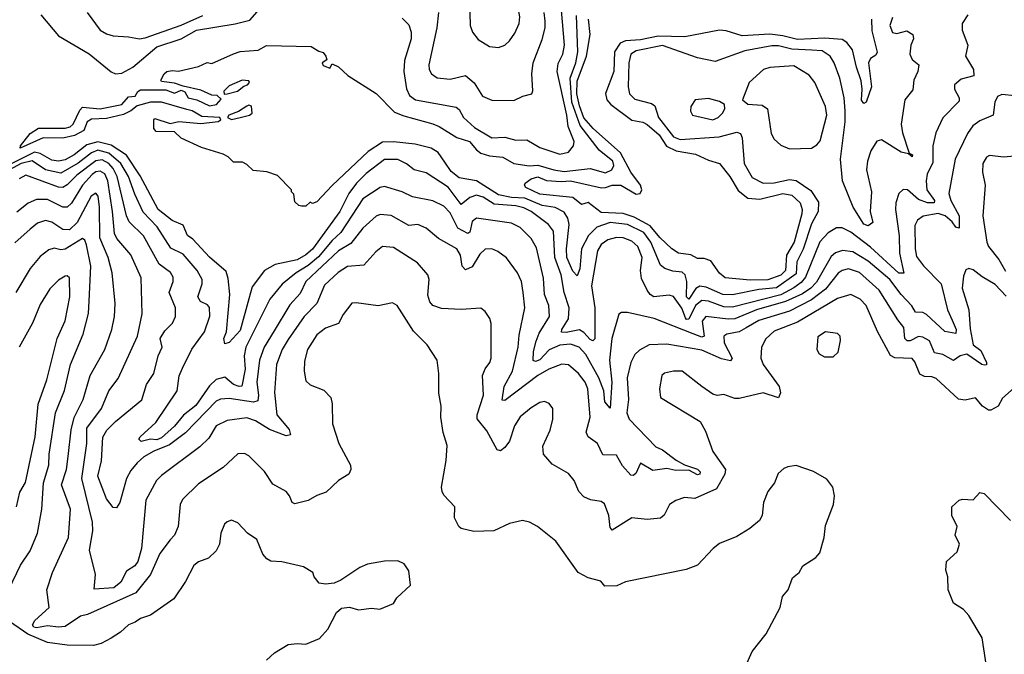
# Model space of a CAD drawing. Extents: x 1246230 to 1426786, y 660032 to 763141.
# Tile 382 of 566: x 1389178 to 1393677, y 679471 to 682372. Entities that reach past the tile are written whole.
import ezdxf

# ---------------------------------------------------------------- set-up
doc = ezdxf.new("R2010")
doc.units = 0

msp = doc.modelspace()

# ---------------------------------------------------------------- linework, layer by layer
at = {"layer": '0CON10XD'}
for points in [[(1391365, 682244.4), (1391394, 682255), (1391415, 682275.7), (1391439.6, 682310.4), (1391460, 682355), (1391462.7, 682385), (1391443.7, 682493.7), (1391450.8, 682555), (1391425, 682617.3), (1391348, 682658), (1391315, 682688), (1391295, 682693.8), (1391282.5, 682685), (1391259.7, 682630.3), (1391232.1, 682515), (1391236.4, 682345), (1391246.7, 682315), (1391271.8, 682281.8), (1391325, 682248.9), (1391365, 682244.4)], [(1390925, 682379.2), (1390955, 682348.8), (1390966.5, 682315), (1390966.5, 682285), (1390935.2, 682185), (1390933, 682135), (1390945, 682056), (1390958.7, 682025), (1390986, 682005), (1391171.8, 681971.8), (1391185, 681961.4), (1391205, 681924.4), (1391255, 681879.4), (1391335, 681832.4), (1391395, 681834.3), (1391445, 681821.9), (1391495, 681823.1), (1391555, 681788.5), (1391645, 681758), (1391685, 681766.2), (1391708.2, 681795), (1391710.4, 681815), (1391684.4, 681884.4), (1391678.2, 681935), (1391633.2, 682135), (1391638.3, 682171.7), (1391660, 682215), (1391666.8, 682255), (1391646, 682505)], [(1389273.5, 682395), (1389355, 682297.8), (1389495, 682216.7), (1389595, 682133.8), (1389614.8, 682124.8), (1389645, 682127.1), (1389695, 682155.7), (1389805, 682247.4), (1389915.1, 682284.9), (1389985, 682324), (1390162.6, 682352.6), (1390229.4, 682370.6), (1390305, 682457.3)], [(1393510, 682395), (1393484.6, 682355), (1393484.7, 682325), (1393509.5, 682255), (1393500, 682205), (1393535.4, 682145), (1393538.1, 682115), (1393479.7, 682100.3), (1393449.4, 682075), (1393448.9, 682055), (1393470.9, 682015), (1393470.8, 681999.2), (1393395, 681923.1), (1393363.8, 681855), (1393349.3, 681795), (1393350.4, 681719.6), (1393323.5, 681666.5), (1393319.5, 681635), (1393322.7, 681595), (1393357.6, 681545), (1393355.4, 681535), (1393325, 681534.9), (1393285, 681550.4), (1393235, 681593.8), (1393213.8, 681596.2), (1393195, 681577.5), (1393181.4, 681535), (1393178.9, 681505), (1393196.6, 681383.4), (1393197.7, 681305), (1393216.8, 681213.2), (1393195, 681214), (1393065, 681331.6), (1392975, 681400.5), (1392935, 681421.2), (1392909.6, 681420.4), (1392871.9, 681398.1), (1392833.7, 681356.3), (1392768.6, 681195), (1392749.1, 681170.9), (1392714.3, 681145.7), (1392655.1, 681114.9), (1392435, 681057.6), (1392395, 681059.1), (1392325, 681085.5), (1392295, 681087.8), (1392265.8, 681065), (1392235, 681002.6), (1392225, 681002.1), (1392219.3, 681009.3), (1392203.4, 681053.4), (1392165, 681106.9), (1392145, 681112.3), (1392075, 681104.7), (1392057.8, 681115), (1392044.8, 681134.8), (1392018.7, 681188.7), (1392013.9, 681225), (1392022.2, 681285), (1392001.6, 681335), (1391975, 681359.1), (1391935, 681374.7), (1391905, 681376.9), (1391865.7, 681365), (1391834.6, 681345), (1391817.1, 681315), (1391790.3, 681155), (1391805.6, 681055), (1391805, 680912.5), (1391795.8, 680904.2), (1391785, 680909.5), (1391755, 680941.6), (1391735, 680953.5), (1391675, 680941.9), (1391653.8, 680943.8), (1391654.3, 680955), (1391685.1, 681004.9), (1391688.7, 681055), (1391664.8, 681125), (1391651, 681205), (1391622.2, 681285), (1391616.7, 681405), (1391593.8, 681435), (1391515, 681494.8), (1391481.8, 681511.8), (1391445, 681521.5), (1391345, 681529.4), (1391295, 681560.7), (1391265, 681569.8), (1391235, 681559.8), (1391195, 681527.2), (1391135, 681606.5), (1391035, 681671.6), (1390980, 681685), (1390945, 681712.5), (1390905, 681732.2), (1390845, 681732.4), (1390760.9, 681669.1), (1390716, 681625), (1390681.9, 681578.1), (1390640.9, 681495), (1390515, 681323.4), (1390485, 681297.7), (1390445, 681274.9), (1390345, 681252.7), (1390296.5, 681225), (1390239.2, 681150.8), (1390224, 681096), (1390185, 680950.6), (1390135, 680895.7), (1390115, 680890), (1390110, 680915), (1390122, 680945), (1390137.5, 681115), (1390129.5, 681189.5), (1390120.4, 681220.4), (1390045, 681286), (1389969.2, 681369.2), (1389943.8, 681385), (1389925, 681432.5), (1389874.1, 681454.1), (1389810, 681505), (1389728, 681658), (1389665, 681753.1), (1389595, 681799), (1389535, 681814.3), (1389485, 681799.5), (1389426.9, 681755), (1389385, 681731.9), (1389355, 681725.2), (1389325, 681729.6), (1389271.1, 681761.1), (1389245, 681767), (1389117.1, 681702.9)], [(1392797.4, 682232.6), (1392705, 682236.9), (1392645, 682252.4), (1392615, 682252.4), (1392490.3, 682229.7), (1392355, 682181.1), (1392275, 682198.2), (1392115, 682253.8), (1391995, 682230.1), (1391970.2, 682215), (1391960.5, 682175), (1391958.4, 682065), (1391963.4, 682033.4), (1391988.4, 682008.4), (1392065, 681988.8), (1392079, 681979), (1392097.1, 681925), (1392165, 681836), (1392195, 681824.5), (1392373.5, 681836.5), (1392455, 681858.1), (1392471.3, 681851.3), (1392478.5, 681831.5), (1392487.7, 681715), (1392525, 681650), (1392575, 681624.7), (1392625, 681626.1), (1392695, 681642.1), (1392725, 681637.6), (1392791.9, 681591.9), (1392827.7, 681537.7), (1392826.7, 681495), (1392795, 681439.2), (1392757.7, 681322.3), (1392728.8, 681265), (1392725, 681209.5), (1392635, 681146.1), (1392555, 681138.1), (1392435, 681114.9), (1392391.1, 681115), (1392315, 681149.8), (1392285, 681153.7), (1392267.2, 681142.8), (1392235, 681094.8), (1392224.6, 681105), (1392226.7, 681175), (1392218.8, 681205), (1392205, 681218.4), (1392162.5, 681222.5), (1392125, 681234.3), (1392105, 681249.7), (1392061, 681355), (1392028.8, 681398.8), (1391955, 681436.4), (1391875.1, 681444.9), (1391815, 681424), (1391777, 681385), (1391745.4, 681325), (1391736.6, 681233.4), (1391725, 681200.5), (1391705, 681222.9), (1391677.1, 681285), (1391675.6, 681324.4), (1391688.2, 681435), (1391682.3, 681465), (1391665, 681491.9), (1391625, 681513.7), (1391565, 681521.9), (1391485.8, 681555.8), (1391425, 681559.6), (1391365, 681571.3), (1391265, 681635.1), (1391185, 681648.8), (1391148.8, 681678.8), (1391120.4, 681720.4), (1391089.7, 681765), (1391057.1, 681785), (1390985, 681802.6), (1390885, 681814), (1390835, 681812.1), (1390770.2, 681769.8), (1390605.5, 681614.5), (1390535, 681540), (1390515, 681532.5), (1390505, 681537.5), (1390485, 681520), (1390465, 681520), (1390453, 681523), (1390435, 681540), (1390430, 681575), (1390420, 681585), (1390420, 681595), (1390355, 681660), (1390306.4, 681676.4), (1390245, 681682.5), (1390215, 681710), (1390195, 681720), (1390155, 681720), (1390130, 681745), (1390107, 681757), (1390008.3, 681788.3), (1389915, 681830), (1389885, 681860), (1389801.7, 681861.7), (1389790, 681875), (1389790, 681915), (1389795, 681920), (1389865, 681897.5), (1389905, 681906.7), (1390005, 681897.1), (1390085, 681906.2), (1390096.7, 681915), (1390092.5, 681925), (1390009.5, 681929.5), (1389965, 681955.4), (1389940.9, 681960.9), (1389825, 681994.6), (1389774.8, 681995.2), (1389715, 681977.9), (1389685.3, 681954.7), (1389651.4, 681938.6), (1389575, 681920), (1389505, 681918), (1389485.3, 681904.7), (1389470.4, 681865), (1389427.8, 681842.2), (1389375, 681830), (1389285, 681831.5), (1389180, 681785), (1389181.9, 681795), (1389225, 681851.2), (1389263.2, 681876.8), (1389385, 681875.9), (1389408, 681882), (1389421.8, 681895), (1389451.7, 681958.3), (1389465, 681972.1), (1389545, 681964.2), (1389644, 681985), (1389675, 682018.8), (1389705, 682022.9), (1389716.9, 682043.1), (1389729.1, 682050.9), (1389845, 682051.5), (1389885, 682035.7), (1389915, 682050), (1389932.7, 682042.7), (1389947.1, 682015), (1389986.4, 682006.4), (1390045, 681978.6), (1390077.5, 681985), (1390098.3, 682008.3), (1390080, 682025), (1390055, 682026.7), (1390005, 682050), (1389925, 682067.5), (1389885, 682082.5), (1389825, 682090), (1389822.5, 682095), (1389837.5, 682125), (1389850, 682135), (1389875, 682140), (1389903, 682137), (1389995, 682157.5), (1390033.9, 682176.1), (1390055, 682172.5), (1390155, 682216.7), (1390185, 682226.2), (1390267.5, 682232.5), (1390305, 682253.8), (1390509.5, 682249.5), (1390545, 682227.5), (1390565, 682222.5), (1390576.7, 682205), (1390581.7, 682188.3), (1390560, 682175), (1390565, 682162.5), (1390595, 682150), (1390605, 682170), (1390635, 682156.7), (1390676.4, 682116.4), (1390806.2, 682035), (1390890.1, 681950.1), (1390932.4, 681932.4), (1391065.4, 681895.4), (1391095, 681884.3), (1391175, 681834.1), (1391232.5, 681815), (1391265, 681776.5), (1391285, 681762.4), (1391325, 681749.8), (1391385, 681743.8), (1391435, 681715.4), (1391505, 681704.5), (1391545, 681706.3), (1391618.9, 681685), (1391665, 681678.8), (1391785, 681692.4), (1391855, 681672.6), (1391883.5, 681685), (1391892.2, 681705), (1391887.2, 681725), (1391825.8, 681775.8), (1391738.5, 681888.5), (1391700.4, 681995), (1391692.6, 682105), (1391719.3, 682175), (1391727.8, 682225), (1391721.4, 682391.4)], [(1389485.5, 682405), (1389545.6, 682325), (1389575, 682307.5), (1389605, 682298.5), (1389675, 682294.5), (1389724.6, 682284.6), (1389750.8, 682289.2), (1389915, 682347.4), (1390015, 682390.7)], [(1391091.3, 682405), (1391084.1, 682335), (1391046.9, 682165), (1391048.5, 682145), (1391058.9, 682125), (1391085, 682106.2), (1391145, 682099.6), (1391215, 682116.9), (1391253.8, 682083.8), (1391292.3, 682022.3), (1391335, 682004.4), (1391435, 682002.5), (1391476.8, 682023.2), (1391517, 682033), (1391522.7, 682047.3), (1391517.5, 682125), (1391523.4, 682175), (1391565, 682282), (1391578.4, 682335), (1391579, 682365), (1391574.2, 682405)], [(1393069.8, 682375), (1393071, 682321), (1393096.2, 682223.8), (1393090, 682210), (1393065, 682194.5), (1393055.3, 682175), (1393070, 682065), (1393045.5, 681995), (1393035, 681988.6), (1393023.6, 682003.6), (1393027.3, 682055), (1393023, 682093), (1393001, 682155), (1392982.8, 682235), (1392957.5, 682267.5), (1392935, 682281.9), (1392857.1, 682287.1), (1392732.1, 682282.1), (1392665, 682298.9), (1392605, 682305.5), (1392478.8, 682298.8), (1392405, 682320.9), (1392375, 682324), (1392216.5, 682293.5), (1392095, 682296.6), (1392015, 682279.9), (1391945, 682275.5), (1391921.3, 682265), (1391894.8, 682224.8), (1391891.7, 682135), (1391854.8, 682035.2), (1391861, 682005), (1391878.8, 681985), (1391975, 681913.3), (1392025, 681903.8), (1392045, 681893.2), (1392099.5, 681845), (1392133.5, 681793.5), (1392177.1, 681772.9), (1392265, 681757.3), (1392325, 681729.5), (1392375, 681714.6), (1392421.7, 681655), (1392460.8, 681590.8), (1392505, 681556), (1392558.8, 681551.2), (1392665, 681577.1), (1392705, 681570.6), (1392743.3, 681535), (1392753.6, 681505), (1392751.9, 681485), (1392715.8, 681355), (1392681, 681295), (1392677.5, 681225), (1392655, 681204.6), (1392596.8, 681183.2), (1392515, 681180.9), (1392401.8, 681191.8), (1392375, 681213.1), (1392335, 681269.1), (1392305, 681280.8), (1392275, 681280.5), (1392245, 681296.6), (1392188.6, 681305), (1392157.8, 681325), (1392103, 681377), (1392059.1, 681429.1), (1391985, 681470), (1391935, 681485.8), (1391835, 681490.8), (1391775, 681536), (1391745, 681527.5), (1391705, 681559.1), (1391555, 681573.9), (1391490.9, 681605), (1391484.5, 681615), (1391487.8, 681625), (1391515.3, 681645), (1391545, 681653.1), (1391585, 681637.5), (1391651.6, 681631.6), (1391695, 681635.3), (1391836, 681604), (1391855, 681604.2), (1391885, 681616.1), (1391925, 681615.2), (1391994.8, 681574.8), (1392012.1, 681577.9), (1392020, 681595), (1392014, 681615), (1391970.3, 681675), (1391923.6, 681763.6), (1391798.2, 681875), (1391755, 681924.1), (1391735, 681978.8), (1391723.6, 682033.6), (1391725, 682091.1), (1391767.7, 682205), (1391784.8, 682305), (1391776.5, 682375)], [(1393165, 682381.5), (1393153.6, 682345), (1393165, 682313.6), (1393185, 682308.8), (1393230.6, 682320.6), (1393259.2, 682305), (1393261.4, 682285), (1393248.9, 682255), (1393245.6, 682215), (1393255, 682190), (1393286.7, 682165), (1393280.8, 682135), (1393262.8, 682095), (1393258.3, 682051.7), (1393222.5, 682005), (1393205.4, 681895), (1393210.8, 681855), (1393242.5, 681762.5), (1393257.1, 681755), (1393255, 681744.5), (1393239.4, 681759.4), (1393205, 681766.9), (1393115, 681822.2), (1393094, 681816), (1393067.4, 681772.6), (1393050.8, 681725), (1393046.6, 681685), (1393069.6, 681585), (1393063.4, 681495), (1393076, 681445), (1393055, 681429.4), (1393035, 681436.7), (1392986.5, 681515), (1392936.8, 681635), (1392927.7, 681735), (1392949.2, 681905), (1392949.7, 681955), (1392945.2, 682015.2), (1392924.7, 682105), (1392899.1, 682175), (1392881.5, 682205), (1392845, 682230.3), (1392797.4, 682232.6)], [(1392695, 681782.2), (1392795, 681784.2), (1392820.2, 681799.8), (1392835, 681818.8), (1392865.8, 681935), (1392860, 681975), (1392811.3, 682085), (1392785, 682118.5), (1392715, 682161.1), (1392605, 682153.1), (1392576, 682144), (1392510.6, 682085), (1392480, 682005), (1392505, 681986), (1392570.6, 681980.6), (1392594.5, 681965), (1392611.2, 681851.2), (1392625, 681825.8), (1392655, 681798.6), (1392695, 681782.2)], [(1390111.7, 682031.7), (1390125, 682032.5), (1390173.3, 682045), (1390201.1, 682068.9), (1390218.8, 682075), (1390227.5, 682085), (1390225, 682092.5), (1390193.9, 682096.1), (1390135, 682070), (1390110, 682045), (1390111.7, 682031.7)], [(1393725.4, 682024.6), (1393665, 682030), (1393645, 682020.6), (1393633.8, 681995), (1393625.5, 681935), (1393565, 681910.4), (1393533.4, 681886.6), (1393508.5, 681851.5), (1393452.2, 681735), (1393422.9, 681577.1), (1393431.9, 681545), (1393470, 681475), (1393470.7, 681419.3), (1393455, 681423.1), (1393437.7, 681447.7), (1393405.7, 681475.7), (1393375, 681486.2), (1393305.9, 681474.1), (1393279.6, 681455), (1393268.3, 681431.7), (1393269, 681325), (1393275, 681288.9), (1393306.7, 681246.7), (1393388.2, 681165), (1393416.5, 681045), (1393438.3, 680998.3), (1393456.2, 680955), (1393455, 680937.8), (1393405, 680947.3), (1393320.7, 681025), (1393305, 681032.7), (1393270.9, 681035), (1393254.2, 681064.2), (1393205, 681115.9), (1393153.7, 681183.7), (1393055, 681268.7), (1392985, 681310.8), (1392936.6, 681316.6), (1392905, 681306.2), (1392885, 681289.4), (1392818.1, 681171.9), (1392793.1, 681145), (1392755, 681118.1), (1392676.9, 681083.1), (1392545, 681045.7), (1392444.9, 681005.1), (1392415, 681002.6), (1392312.9, 681015), (1392296.6, 680993.4), (1392305.5, 680924.5), (1392295, 680920.7), (1392255, 680936.6), (1392076.2, 681006.2), (1391955, 681033.3), (1391926.9, 681033.1), (1391915, 681025.8), (1391883.7, 680915), (1391872.1, 680815), (1391883.5, 680715), (1391875, 680596.2), (1391851.6, 680625), (1391847.4, 680675), (1391823.8, 680735), (1391765, 680841.2), (1391734.2, 680874.2), (1391695, 680889), (1391645, 680883.9), (1391597.1, 680862.9), (1391555, 680816.5), (1391535, 680809.8), (1391523.3, 680813.3), (1391525.1, 680855), (1391537.4, 680902.6), (1391551.3, 680938.7), (1391597.9, 681015), (1391595.8, 681065), (1391576.2, 681115), (1391570.8, 681190.8), (1391538.8, 681328.8), (1391515, 681371.2), (1391465, 681421.3), (1391425, 681441.8), (1391265, 681465.4), (1391245, 681449.5), (1391235, 681401.4), (1391225, 681394.1), (1391179.7, 681419.7), (1391145, 681488.9), (1391115, 681520), (1391065, 681543.6), (1390972.1, 681562.1), (1390925.3, 681585.3), (1390845, 681609.7), (1390825, 681604.7), (1390745, 681552.5), (1390645, 681399), (1390605, 681362.7), (1390542.2, 681287.8), (1390495, 681248.9), (1390441.4, 681215), (1390376.9, 681163.1), (1390320, 681095), (1390210.9, 680875), (1390202.7, 680835), (1390208.1, 680775), (1390193.2, 680696.8), (1390181.2, 680695), (1390155, 680704.4), (1390115, 680737.5), (1390075, 680726.5), (1390045, 680697.5), (1389982, 680608), (1389926.7, 680563.3), (1389885, 680513.3), (1389825, 680460.7), (1389805, 680451.4), (1389775, 680453.8), (1389733.1, 680443.1), (1389722.7, 680455), (1389727.5, 680465), (1389799.3, 680530.7), (1389897.7, 680675), (1389906.4, 680743.6), (1389921.7, 680778.3), (1389964, 680866), (1390022.8, 680945), (1390046.2, 681016.2), (1390045, 681056.7), (1390035, 681068.9), (1390004.1, 681084.1), (1389991.5, 681105), (1390012.1, 681165), (1390011.9, 681185), (1389988.9, 681225), (1389925, 681299.7), (1389867.6, 681327.6), (1389805.2, 681425), (1389741.6, 681491.6), (1389703.5, 681575), (1389675.4, 681655), (1389639, 681715), (1389585, 681761.9), (1389535, 681775.9), (1389506.1, 681763.9), (1389445, 681716.5), (1389365, 681670.5), (1389295, 681685.1), (1389235, 681726.6), (1389185, 681714.5), (1389131.3, 681685)], [(1392345, 681914.8), (1392369.6, 681925), (1392388.9, 681945), (1392400, 681965), (1392397.5, 681985), (1392375, 681998.5), (1392325, 682012.5), (1392264.4, 682005.6), (1392244.4, 681975), (1392243.4, 681953.4), (1392252, 681935), (1392345, 681914.8)], [(1390145, 681916), (1390185, 681924.3), (1390227.5, 681935), (1390240, 681945), (1390236.7, 681976.7), (1390225, 681981.2), (1390215, 681977.5), (1390177.9, 681952.1), (1390133.8, 681935), (1390126.7, 681925), (1390145, 681916)], [(1393722.4, 681747.6), (1393675, 681742.9), (1393608.8, 681751.2), (1393595, 681743.3), (1393579.2, 681715), (1393577.5, 681675), (1393588.5, 681615), (1393578, 681475), (1393596.7, 681355), (1393604.2, 681335), (1393652, 681275), (1393681.7, 681221.7)], [(1390339.7, 680950.3), (1390295.2, 680875), (1390273.7, 680815), (1390261.5, 680715), (1390269.2, 680655), (1390265, 680630), (1390245.8, 680624.2), (1390135, 680640.6), (1390095, 680637.8), (1390075, 680628.4), (1389935, 680483.3), (1389861.4, 680428.6), (1389791.1, 680398.9), (1389745, 680372.8), (1389715, 680346.7), (1389685, 680311.1), (1389665.3, 680275), (1389635, 680164.2), (1389619.7, 680140.3), (1389605, 680142), (1389575, 680182.1), (1389534.8, 680285), (1389552.1, 680355), (1389557.1, 680462.9), (1389576.4, 680495), (1389615, 680534.7), (1389735, 680634.4), (1389756.9, 680705), (1389791.1, 680755), (1389809.6, 680835), (1389828.7, 680875), (1389819.7, 680915), (1389840.7, 680949.3), (1389875.4, 680985), (1389890, 681015), (1389888.8, 681055), (1389860.9, 681125), (1389879.2, 681175), (1389879.2, 681195), (1389866.1, 681216.1), (1389815, 681253.8), (1389743.5, 681383.5), (1389678.1, 681448.1), (1389665.5, 681475.5), (1389622.3, 681655), (1389605, 681691.3), (1389585.1, 681715.1), (1389555, 681731.6), (1389525, 681726.3), (1389439.3, 681660.7), (1389395, 681617.4), (1389375, 681604.4), (1389355, 681605.9), (1389205, 681661.9), (1389175, 681644.1)], [(1391267.5, 680547.5), (1391268, 680565), (1391297.2, 680655), (1391292, 680745), (1391304.7, 680775.3), (1391326.4, 680805), (1391331.2, 680825), (1391332.4, 680982.4), (1391325.4, 681005.4), (1391305, 681038), (1391285, 681052.9), (1391195, 681047.3), (1391105, 681051.9), (1391065.7, 681065.7), (1391052.1, 681082.1), (1391042.6, 681112.6), (1391048.1, 681185), (1391041.9, 681205), (1390995, 681260.6), (1390885, 681330.9), (1390835, 681335.5), (1390805, 681311.5), (1390750.1, 681249.9), (1390675, 681244.1), (1390633.2, 681216.8), (1390570.9, 681159.1), (1390535.2, 681074.8), (1390478.2, 681015), (1390405, 680910), (1390376.7, 680865), (1390351.7, 680795), (1390341.8, 680668.2), (1390352.4, 680565), (1390408.7, 680498.7), (1390415, 680473.8), (1390395, 680470), (1390318.3, 680498.3), (1390255, 680538.4), (1390215, 680551.6), (1390125, 680539.1), (1390075.6, 680515), (1390041.5, 680458.5), (1390000.8, 680419.2), (1389825, 680288.9), (1389802.1, 680265), (1389753.9, 680175), (1389733.7, 679955), (1389716.7, 679895), (1389703, 679875), (1389665, 679850.5), (1389639.6, 679800.4), (1389607.9, 679775), (1389518.3, 679768.3), (1389523.3, 679835), (1389496.4, 679946.4), (1389511.4, 680035), (1389510.5, 680075), (1389461.6, 680275), (1389484, 680435), (1389484.9, 680505.1), (1389550.8, 680595), (1389584.4, 680675.6), (1389627.6, 680732.4), (1389716.5, 680925), (1389737.3, 681027.3), (1389732.1, 681192.1), (1389685, 681296.5), (1389622.2, 681372.2), (1389610.2, 681395), (1389601.9, 681495), (1389579.7, 681635), (1389567, 681667), (1389545, 681679.4), (1389525, 681676.3), (1389509, 681665), (1389465.2, 681615), (1389415, 681534), (1389394.3, 681515.7), (1389375, 681515.2), (1389305, 681549.4), (1389255, 681550), (1389216.8, 681533.2), (1389165, 681491.8)], [(1392475.7, 679374.3), (1392525, 679483.8), (1392588, 679565), (1392652.5, 679685), (1392663.3, 679735), (1392688.8, 679765), (1392709.5, 679820.5), (1392740, 679845), (1392756.7, 679875), (1392815, 679913.8), (1392833.3, 679935), (1392854.2, 680005), (1392860.3, 680059.7), (1392896.2, 680155), (1392901.2, 680195), (1392893.8, 680235), (1392865, 680271.2), (1392805, 680306.7), (1392725, 680333.3), (1392687.5, 680327.5), (1392669.5, 680320.5), (1392642.7, 680297.3), (1392625.9, 680254.1), (1392596.2, 680215), (1392576, 680165), (1392570, 680105), (1392557.5, 680082.5), (1392514.4, 680045.6), (1392455, 680009.2), (1392375, 679977.5), (1392346, 679955), (1392275, 679877.5), (1392222.2, 679857.8), (1391945, 679802), (1391906.3, 679783.7), (1391851.9, 679781.9), (1391832.5, 679805), (1391775, 679820.6), (1391730, 679845), (1391627.6, 679987.6), (1391544, 680055), (1391506.7, 680075), (1391475, 680082.9), (1391415, 680068), (1391344.3, 680035.7), (1391252.5, 680032.5), (1391195, 680046.2), (1391183.8, 680055), (1391164.3, 680095), (1391165.8, 680145), (1391115, 680198), (1391107.5, 680215), (1391104.5, 680235), (1391126.8, 680356.8), (1391131.4, 680425), (1391112.2, 680485), (1391101.5, 680555), (1391103.1, 680605), (1391092.9, 680665), (1391093.1, 680755), (1391085.8, 680815), (1391038.9, 680885), (1390977.5, 680947.5), (1390902.5, 681065), (1390881.7, 681078.3), (1390815, 681063.3), (1390715, 681078.1), (1390695, 681076), (1390655, 681023.8), (1390635, 680982.9), (1390575, 680961.2), (1390535, 680931.8), (1390492.2, 680865), (1390479.2, 680810.8), (1390477.5, 680765), (1390485, 680721.2), (1390505, 680702.5), (1390568, 680678), (1390598.6, 680645), (1390605.5, 680615.5), (1390606.7, 680525), (1390636.5, 680435), (1390689.4, 680335), (1390690.8, 680315), (1390682, 680295), (1390635, 680265.8), (1390577.4, 680212.6), (1390535, 680197.5), (1390495, 680173.8), (1390435, 680159.1), (1390421.9, 680165), (1390411.1, 680195), (1390395, 680215.5), (1390335, 680248.1), (1390296.9, 680306.9), (1390225, 680378.6), (1390205, 680389.4), (1390175, 680386.7), (1390106.7, 680325), (1389995, 680250), (1389920.8, 680179.2), (1389910.7, 680155), (1389901.8, 680055), (1389885.4, 680015), (1389865.2, 679994.8), (1389817.9, 679932.1), (1389775, 679835.5), (1389708.9, 679751.1), (1389487.8, 679652.2), (1389455, 679644.5), (1389385, 679597.5), (1389355, 679594.4), (1389305, 679601.1), (1389255, 679592), (1389242.4, 679595), (1389235.8, 679605), (1389246.2, 679625), (1389312.2, 679685), (1389302.1, 679765), (1389326.9, 679845), (1389400.7, 680005), (1389409.5, 680135), (1389369.1, 680245), (1389391.9, 680315), (1389399, 680375), (1389413.3, 680496.7), (1389427.2, 680552.8), (1389467.2, 680635), (1389499.7, 680745), (1389565.9, 680864.1), (1389598.4, 680955), (1389611.3, 681015), (1389613.3, 681075), (1389600.5, 681215), (1389581.4, 681285), (1389544.2, 681375), (1389541.9, 681515), (1389536.2, 681565), (1389525, 681579.6), (1389503.9, 681565), (1389439.5, 681445), (1389405, 681411.3), (1389375, 681412.4), (1389325, 681447.1), (1389295, 681454.7), (1389258.7, 681441.3), (1389225.5, 681414.5), (1389155, 681352.1)], [(1393685, 681108.2), (1393635, 681161.5), (1393575, 681196.7), (1393535, 681229.2), (1393515, 681234.4), (1393501.1, 681228.9), (1393490.7, 681199.3), (1393483.3, 681145), (1393515.2, 681045.2), (1393521.2, 680958.8), (1393534.2, 680885), (1393569.5, 680859.5), (1393595.9, 680805), (1393595.1, 680794.9), (1393588, 680792), (1393574, 680795), (1393505, 680843.5), (1393475, 680835.4), (1393445, 680814.7), (1393395, 680841.9), (1393358.3, 680848.3), (1393335, 680903.8), (1393305, 680921.4), (1393285, 680923.8), (1393246, 680904), (1393233.3, 680903.3), (1393222.8, 680915), (1393216.9, 680965), (1393189.4, 680999.4), (1393105.1, 681135.1), (1393015, 681217), (1392965, 681233), (1392935.6, 681225), (1392917.4, 681212.6), (1392860, 681140), (1392795, 681091.1), (1392695, 681040.1), (1392555, 680996.6), (1392496.7, 680963.3), (1392465, 680944.8), (1392408.8, 680935), (1392394.6, 680925), (1392396.8, 680895), (1392432.5, 680825), (1392425, 680812.2), (1392385, 680821.8), (1392295, 680861.7), (1392135, 680888.1), (1392053.7, 680886.3), (1392009, 680861), (1391988.8, 680841.2), (1391970, 680805), (1391953.2, 680735), (1391959.8, 680635), (1391951.6, 680575), (1391962, 680545), (1392085, 680419.5), (1392115, 680405.5), (1392177.8, 680357.8), (1392215, 680337.6), (1392275, 680317.3), (1392286.2, 680305), (1392285.5, 680295), (1392275, 680291.1), (1392235, 680312.1), (1392175, 680311.6), (1392135, 680320), (1392070.7, 680310.7), (1392015, 680344.2), (1391992.3, 680297.7), (1391981.1, 680288.9), (1391969.5, 680289.5), (1391932.3, 680332.3), (1391905, 680380.6), (1391842.6, 680382.6), (1391818.1, 680435), (1391774.4, 680465), (1391766.2, 680486.2), (1391784.3, 680555), (1391773.9, 680685), (1391761.6, 680715), (1391730.9, 680755), (1391685, 680794), (1391655, 680797.8), (1391595, 680774.7), (1391545, 680744.7), (1391395, 680631.5), (1391382.9, 680632.9), (1391391.9, 680695), (1391429.5, 680765), (1391454.8, 680875), (1391459.5, 680930.5), (1391485.8, 681054.2), (1391478.1, 681125), (1391471.1, 681175), (1391452.7, 681215), (1391402.7, 681282.7), (1391362.1, 681312.1), (1391334.6, 681324.6), (1391305, 681322.5), (1391279.9, 681300.1), (1391245, 681242), (1391215, 681229.2), (1391199.7, 681245), (1391192.5, 681295), (1391175.4, 681325), (1391091.1, 681371.1), (1391035, 681418.8), (1390997.5, 681435), (1390955, 681430.9), (1390875, 681476.7), (1390825, 681481.6), (1390806.9, 681473.1), (1390745, 681419.2), (1390691, 681349), (1390635, 681316), (1390485.8, 681175), (1390459.5, 681120.5), (1390412.2, 681067.8), (1390339.7, 680950.3)], [(1389129.3, 679770.7), (1389181.6, 679878.4), (1389225, 679944.3), (1389258.8, 680025), (1389279.3, 680135), (1389285.7, 680255), (1389310.3, 680335), (1389312.1, 680385), (1389340.7, 680575), (1389382.5, 680677.5), (1389409.2, 680795), (1389467.6, 680935), (1389491.3, 681028.7), (1389495.3, 681085.3), (1389503.1, 681245), (1389482.3, 681342.3), (1389475, 681364.4), (1389465, 681372.5), (1389385, 681323.4), (1389365, 681320.3), (1389335, 681327.2), (1389310.1, 681319.9), (1389270.9, 681289.1), (1389226, 681234), (1389160.6, 681125)], [(1389162.4, 680145), (1389178.3, 680211.7), (1389203.6, 680256.4), (1389249, 680465), (1389261.4, 680615), (1389301.6, 680725), (1389349.2, 680915), (1389385.8, 680995), (1389407.2, 681105), (1389405, 681192.5), (1389395, 681201.4), (1389385, 681200), (1389355, 681181.5), (1389315, 681142.2), (1389270.6, 681070.6), (1389236.3, 680985), (1389174.8, 680875.2)], [(1393720.9, 680689.1), (1393668.7, 680641.3), (1393648.8, 680605), (1393615, 680586.2), (1393605, 680586.2), (1393576.7, 680605), (1393545, 680643.3), (1393497.4, 680632.6), (1393467.8, 680637.8), (1393365, 680731.8), (1393345, 680739.6), (1393311.2, 680741.2), (1393291.3, 680751.3), (1393268.3, 680808.3), (1393255, 680822.5), (1393176.3, 680826.3), (1393156.2, 680836.2), (1393096.5, 680946.5), (1393045, 681065.5), (1393018.5, 681095), (1392975, 681115.4), (1392915, 681097.4), (1392731.3, 680988.7), (1392625, 680947.6), (1392586.3, 680913.7), (1392567.8, 680875), (1392564, 680825), (1392575.4, 680795), (1392647.5, 680695), (1392654.1, 680665.9), (1392645, 680643.3), (1392575, 680666.9), (1392465, 680640), (1392445, 680640), (1392395, 680657.8), (1392364.5, 680654.5), (1392345, 680660.6), (1392294.7, 680694.7), (1392205, 680765.4), (1392164.7, 680765.3), (1392124.6, 680755.4), (1392111.9, 680745), (1392100.9, 680685), (1392105.8, 680645), (1392287.5, 680535), (1392311.5, 680491.5), (1392345, 680397.5), (1392403.1, 680315), (1392400.3, 680295), (1392362.2, 680227.8), (1392263.2, 680183.2), (1392215, 680186.9), (1392175, 680174.4), (1392147.1, 680155), (1392122.6, 680107.4), (1392106.3, 680093.7), (1392045, 680087.5), (1391975, 680094.6), (1391885, 680038.1), (1391875, 680051.2), (1391868.9, 680105), (1391849.3, 680159.3), (1391835, 680168.6), (1391786.4, 680176.4), (1391755, 680190.6), (1391731.8, 680215), (1391710.5, 680265), (1391685, 680297.5), (1391610.2, 680340.2), (1391570.6, 680385), (1391567.5, 680422.5), (1391601.1, 680495), (1391614.3, 680545), (1391614.2, 680594.2), (1391596.9, 680616.9), (1391575, 680627.1), (1391555, 680622.2), (1391515, 680598.2), (1391465, 680556.4), (1391438.2, 680515), (1391415.3, 680444.7), (1391395, 680416.2), (1391375, 680401.2), (1391360, 680405), (1391312.3, 680492.3), (1391267.5, 680547.5)], [(1392895, 680830), (1392918, 680852), (1392928.8, 680905), (1392926.7, 680925), (1392915, 680936.7), (1392860, 680945), (1392825, 680922.5), (1392820, 680865), (1392830, 680845), (1392855, 680831.2), (1392895, 680830)], [(1393608.6, 679325), (1393575.5, 679545.5), (1393515, 679647.5), (1393490, 679675), (1393444.2, 679704.2), (1393420, 679765), (1393418.8, 679825), (1393410, 679855), (1393412, 679895), (1393460.7, 679939.3), (1393471.4, 679975), (1393452.5, 680015), (1393461.4, 680055), (1393437.5, 680105), (1393437.5, 680145), (1393470, 680175), (1393485, 680180), (1393535, 680176.2), (1393565, 680211.2), (1393585, 680206), (1393705, 680082)], [(1390305, 679444.2), (1390342.1, 679477.9), (1390404.4, 679515.6), (1390445, 679520.8), (1390485, 679517.5), (1390547, 679543), (1390586, 679585), (1390625, 679662.5), (1390648.3, 679681.7), (1390683.9, 679686.1), (1390726.1, 679673.9), (1390785, 679681.2), (1390823, 679677), (1390885, 679703.3), (1390900.7, 679729.3), (1390963.6, 679786.4), (1390955, 679852.5), (1390934.2, 679884.2), (1390905, 679898.8), (1390845, 679896.2), (1390767.3, 679882.7), (1390731.7, 679868.3), (1390645, 679810), (1390615, 679796.7), (1390575, 679791.2), (1390546.2, 679796.2), (1390523.3, 679825), (1390516.7, 679845), (1390475, 679871.2), (1390375, 679892.9), (1390325, 679897.1), (1390306.5, 679906.5), (1390288.7, 679928.7), (1390260.8, 679995), (1390218.8, 680025), (1390175, 680071.2), (1390145, 680083.8), (1390125, 680076.7), (1390113.8, 680065), (1390096.2, 680025), (1390090, 679975), (1390075, 679944), (1390039.7, 679910.3), (1389995, 679893.3), (1389972.9, 679877.1), (1389935.9, 679804.1), (1389881.5, 679725), (1389775, 679649.1), (1389729.2, 679635), (1389705, 679617.5), (1389674.1, 679605.9), (1389638.8, 679571.2), (1389595.3, 679544.7), (1389549.4, 679520.6), (1389515, 679510.9), (1389395, 679512.8), (1389305.2, 679525.2), (1389215, 679562.2), (1389131.2, 679621.2)]]:
    msp.add_lwpolyline(points, dxfattribs=at)

doc.saveas('drawing.dxf')
